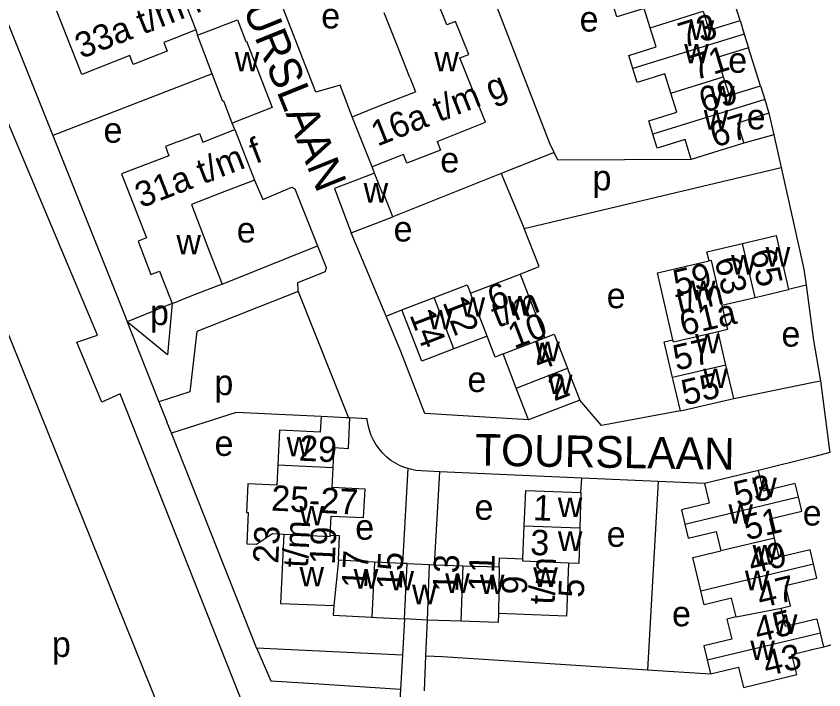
# Model space of a CAD drawing. Extents: x 157768 to 159790, y 387230 to 389604.
# Drawn here: x 158974.5 to 159101.6, y 388547.8 to 388653.9 of the extents above; entities that cross this region are included whole.
import ezdxf

# ---------------------------------------------------------------- set-up
doc = ezdxf.new("R2010")
doc.units = 0
for name, color, linetype in [('BLT_Basislijn', 7, 'Continuous'), ('BLT_Bebouwing', 7, 'Continuous'), ('BLT_Centroide', 7, 'Continuous'), ('BLT_Huisnummer', 7, 'Continuous'), ('BLT_Huisnummer_ tussenligend', 7, 'Continuous'), ('BLT_Huisnummer_reeks', 7, 'Continuous'), ('BLT_Onderdoorgang_en_onderverdeling', 7, 'Continuous'), ('BLT_Onderverdeling_panden', 7, 'Continuous'), ('BLT_Straatnaam', 7, 'Continuous')]:
    doc.layers.add(name, color=color, linetype=linetype)

msp = doc.modelspace()

# ---------------------------------------------------------------- linework, layer by layer
at = {"layer": 'BLT_Basislijn'}
for p, q in [((158975.41, 388598.44), (158950.82, 388659.43)), ((159088.44, 388653.26), (159086.52, 388659.29)), ((159002.77, 388651.76), (159003.01, 388650.93)), ((159091.64, 388642.95), (159089.77, 388648.96)), ((159005.34, 388644.82), (158980.23, 388635.11)), ((159092.99, 388638.62), (159093.75, 388635.21)), ((159008.89, 388636.05), (159008.48, 388637.08)), ((159093.75, 388635.21), (159089.01, 388633.92)), ((159093.75, 388635.21), (159094.91, 388630.07)), ((159059.17, 388632.44), (159050.84, 388629.12)), ((159030.89, 388629.21), (159030.5, 388630.17)), ((159054.46, 388620.46), (159094.91, 388630.07)), ((159050.84, 388629.12), (159033.75, 388622.32)), ((159050.84, 388629.12), (159054.46, 388620.46)), ((159032.7, 388606.68), (159027.21, 388619.8)), ((159006.91, 388611.69), (159021.92, 388617.72)), ((159018.88, 388610.52), (159026.78, 388590.64)), ((159098.84, 388611.52), (159096.09, 388610.84)), ((158999.03, 388608.64), (158991.95, 388605.75)), ((159032.7, 388606.68), (159035.21, 388607.64)), ((158991.95, 388605.75), (158996.95, 388593.17)), ((159002.84, 388530.38), (158975.41, 388598.44)), ((159014.42, 388534.86), (158990.84, 388594.44)), ((158996.95, 388593.17), (158998.19, 388590.03)), ((159029.74, 388590.48), (159027.02, 388590.62)), ((158998.92, 388588.2), (158998.19, 388590.03)), ((159012.33, 388554.4), (158998.92, 388588.2)), ((159035.33, 388567.71), (159036.18, 388582.64)), ((159041.17, 388582.15), (159038.23, 388582.28)), ((159040.32, 388567.5), (159041.17, 388582.15)), ((159063.53, 388581.16), (159041.17, 388582.15)), ((159063.35, 388578.86), (159063.53, 388581.16)), ((159075.53, 388580.63), (159063.53, 388581.16)), ((159075.53, 388580.63), (159073.85, 388550.95)), ((159082.83, 388580.31), (159075.53, 388580.63)), ((159035.61, 388558.98), (159035.29, 388553.31)), ((159038.99, 388553.14), (159039.24, 388558.77)), ((159101.61, 388554.58), (159106.75, 388556.02)), ((159012.33, 388554.4), (159035.29, 388553.31)), ((159035.29, 388553.31), (159034.99, 388547.91)), ((159038.74, 388547.65), (159038.99, 388553.14)), ((159073.85, 388550.95), (159083.79, 388550.31)), ((159034.99, 388547.91), (159034.89, 388546.16))]:
    msp.add_line(p, q, dxfattribs=at)
for points in [[(158950.84, 388687.85), (158954.88, 388684.09), (158959.44, 388678.9), (158964.71, 388671.4), (158968.22, 388665.11), (158980.23, 388635.11)], [(159027.37, 388638.09), (159025.46, 388643.08), (159021.67, 388641.95), (159015.34, 388658.16), (159018.75, 388659.99), (159017.68, 388662.73)], [(159059.17, 388632.44), (159058.5, 388633.85), (159049.42, 388657.38)], [(158990.84, 388594.44), (158987.97, 388593.09), (158984.04, 388602.54), (158987.26, 388603.67), (158971.63, 388640.73)], [(158980.23, 388635.11), (158991.55, 388606.75), (158991.95, 388605.75)], [(159080.76, 388631.36), (159059.73, 388631.26), (159059.17, 388632.44)], [(159094.91, 388630.07), (159098.5, 388614.04), (159098.84, 388611.52)], [(159011.97, 388628.09), (159013.31, 388625.05), (159017.86, 388626.99), (159018.34, 388626.71), (159021.92, 388617.72)], [(159053.8, 388613.3), (159056.8, 388614.49), (159054.46, 388620.46)], [(159021.92, 388617.72), (159023.25, 388614.31), (159023.1, 388613.67), (159018.75, 388611.9), (159018.8, 388610.74), (159018.88, 388610.52)], [(159018.88, 388610.52), (159002.93, 388604.24), (159001.8, 388594.76), (158996.95, 388593.17)], [(159098.84, 388611.52), (159100, 388602.84), (159101.02, 388597.05), (159101.1, 388596.48)], [(158999.03, 388608.64), (158998.27, 388600.56), (158991.95, 388605.75)], [(159055.15, 388590.3), (159038.79, 388591.33), (159035.03, 388601.11), (159032.7, 388606.68)], [(159087.44, 388593.69), (159100, 388596.26), (159101.1, 388596.48)], [(159101.1, 388596.48), (159102.52, 388585.49), (159102.57, 388585.19)], [(159079.04, 388591.73), (159066.64, 388589.44), (159063.2, 388593.41)], [(159022.46, 388590.84), (159009.09, 388591.47), (158998.92, 388588.2)], [(159036.18, 388582.64), (159035.74, 388582.77), (159034.95, 388583.09), (159034.2, 388583.48), (159033.48, 388583.94), (159032.82, 388584.46), (159032.2, 388585.05), (159031.65, 388585.69), (159031.15, 388586.38), (159030.72, 388587.11), (159030.37, 388587.88), (159030.09, 388588.68), (159029.88, 388589.5), (159029.75, 388590.34), (159029.74, 388590.48)], [(159102.57, 388585.19), (159100, 388584.52), (159091.33, 388582.35)], [(159038.23, 388582.28), (159037.38, 388582.36), (159036.55, 388582.53), (159036.18, 388582.64)], [(159012.33, 388554.4), (159014.56, 388549.19), (159020.52, 388548.81), (159034.99, 388547.91)], [(159038.99, 388553.14), (159041.57, 388553.02), (159073.85, 388550.95)]]:
    msp.add_lwpolyline(points, dxfattribs=at)
at = {"layer": 'BLT_Bebouwing'}
for p, q in [((159000, 388658.75), (159002.77, 388651.76)), ((159042.27, 388652.56), (159040.33, 388657.45)), ((159034.4, 388649.45), (159032.43, 388654.43)), ((159088.44, 388653.26), (159089.11, 388651.11)), ((159002.77, 388651.76), (159000, 388650.67)), ((159000, 388650.67), (158997.72, 388649.76)), ((159005.34, 388644.82), (159003.01, 388650.93)), ((159089.11, 388651.11), (159089.77, 388648.96)), ((159036.46, 388644.24), (159034.4, 388649.45)), ((159036.46, 388644.24), (159037.33, 388642.03)), ((159091.64, 388642.95), (159092.32, 388640.79)), ((159032.32, 388640.05), (159037.33, 388642.03)), ((159027.37, 388638.09), (159032.32, 388640.05)), ((159092.32, 388640.79), (159092.99, 388638.62)), ((159030.5, 388630.17), (159027.37, 388638.09)), ((159003.83, 388634.1), (159008.89, 388636.05)), ((159008.89, 388636.05), (159011.97, 388628.09)), ((159035.45, 388632.12), (159030.5, 388630.17)), ((159011.97, 388628.09), (159006.92, 388626.13)), ((159006.92, 388626.13), (159002.05, 388624.24)), ((159002.05, 388624.24), (159002.9, 388622.05)), ((159002.9, 388622.05), (159004.92, 388616.82)), ((159027.21, 388619.8), (159033.75, 388622.32)), ((159004.92, 388616.82), (159006.91, 388611.69)), ((158997.04, 388613.77), (158999.03, 388608.64)), ((159046, 388610.28), (159053.8, 388613.3)), ((159053.8, 388613.3), (159057.69, 388603.24)), ((159090.83, 388609.61), (159096.09, 388610.84)), ((159085.57, 388608.39), (159090.83, 388609.61)), ((158999.03, 388608.64), (159000, 388609.02)), ((159086.22, 388598.95), (159084.99, 388604.21)), ((159048.61, 388603.53), (159043.4, 388601.51)), ((159053.21, 388595.34), (159051.13, 388600.7)), ((159087.44, 388593.69), (159086.22, 388598.95)), ((159055.15, 388590.3), (159053.21, 388595.34)), ((159063.2, 388593.41), (159055.15, 388590.3)), ((159079.04, 388591.73), (159087.44, 388593.69)), ((159026.49, 388590.65), (159022.46, 388590.84)), ((159026.78, 388590.64), (159026.49, 388590.65)), ((159027.02, 388590.62), (159026.78, 388590.64)), ((159015.65, 388583.24), (159015.49, 388580.01)), ((159024.23, 388579.66), (159024.39, 388582.82)), ((159091.33, 388582.35), (159082.83, 388580.31)), ((159063.35, 388578.86), (159063.23, 388573.3)), ((159054.24, 388568.42), (159054.46, 388573.61)), ((159030.88, 388567.92), (159025.21, 388568.2)), ((159035.33, 388567.71), (159030.88, 388567.92)), ((159036.03, 388567.67), (159039.55, 388567.52)), ((159040.32, 388567.5), (159044.8, 388567.34)), ((159044.8, 388567.34), (159050.49, 388567.14)), ((159039.24, 388558.77), (159035.61, 388558.98)), ((159044.49, 388558.58), (159039.24, 388558.77)), ((159101.61, 388554.58), (159101.08, 388556.77)), ((159083.26, 388552.52), (159083.79, 388550.31))]:
    msp.add_line(p, q, dxfattribs=at)
for points in [[(159074.29, 388652.11), (159073.35, 388655.13), (159069.06, 388653.8), (159068.38, 388655.99)], [(158992.36, 388647.71), (158984.82, 388644.72), (158980.86, 388654.72)], [(159082.62, 388654.7), (159083.54, 388651.74), (159088.44, 388653.26)], [(159003.01, 388650.93), (159009.29, 388653.37), (159010.62, 388649.93), (159010.75, 388649.98), (159014.75, 388639.52), (159008.48, 388637.08)], [(159044.34, 388647.35), (159045.72, 388647.9), (159043.66, 388653.11), (159042.27, 388652.56)], [(159071.57, 388645.67), (159070.92, 388647.75), (159075.23, 388649.09), (159074.29, 388652.11)], [(158997.72, 388649.76), (158998.24, 388648.43), (158992.91, 388646.32), (158992.36, 388647.71)], [(159089.77, 388648.96), (159084.85, 388647.43), (159085.8, 388644.38)], [(159040.74, 388634.2), (159048.35, 388637.21), (159044.34, 388647.35)], [(159008.48, 388637.08), (159007.15, 388640.51), (159007.01, 388640.46), (159005.34, 388644.82)], [(159077.54, 388641.82), (159076.6, 388644.82), (159072.25, 388643.47), (159071.57, 388645.67)], [(159085.8, 388644.38), (159086.71, 388641.42), (159091.64, 388642.95)], [(159074.72, 388635.33), (159074.06, 388637.45), (159078.47, 388638.82), (159077.54, 388641.82)], [(159092.99, 388638.62), (159088.03, 388637.08), (159089.01, 388633.92)], [(159000, 388634.18), (159003.31, 388635.46), (159003.83, 388634.1)], [(159080.76, 388631.36), (159079.78, 388634.49), (159075.4, 388633.13), (159074.72, 388635.33)], [(159000, 388634.18), (158998.64, 388633.65), (158997.95, 388633.38), (158998.51, 388631.94)], [(159040.74, 388634.2), (159041.28, 388632.83), (159036, 388630.74), (159035.45, 388632.12)], [(159089.01, 388633.92), (159084.24, 388632.44), (159080.76, 388631.36)], [(158998.51, 388631.94), (158991.07, 388629.06), (158994.97, 388618.98)], [(159030.89, 388629.21), (159024.59, 388626.79), (159027.21, 388619.8)], [(159033.75, 388622.32), (159032.36, 388625.93), (159032.18, 388625.86), (159030.89, 388629.21)], [(159088.84, 388618.13), (159089.23, 388618.22), (159094.1, 388619.36), (159096.09, 388610.84)], [(158994.97, 388618.98), (158993.66, 388618.48), (158995.69, 388613.25), (158997.04, 388613.77)], [(159083.57, 388615.37), (159083.23, 388616.82), (159088.84, 388618.13)], [(159077.88, 388602.92), (159075.42, 388613.47), (159083.57, 388615.37)], [(159006.91, 388611.69), (159002.24, 388609.89), (159000, 388609.02)], [(159040.27, 388609.6), (159045.49, 388611.62), (159046, 388610.28)], [(159035.21, 388607.64), (159039.87, 388609.45), (159040.27, 388609.6)], [(159085.57, 388608.39), (159086.46, 388604.55), (159084.99, 388604.21)], [(159043.4, 388601.51), (159038.34, 388599.55), (159035.21, 388607.64)], [(159051.13, 388600.7), (159049.89, 388600.22), (159048.61, 388603.53)], [(159057.69, 388603.24), (159059.18, 388603.81), (159061.26, 388598.45)], [(159077.82, 388596.99), (159076.51, 388602.59), (159077.88, 388602.92)], [(159061.26, 388598.45), (159061.4, 388598.08), (159063.2, 388593.41)], [(159079.04, 388591.73), (159077.91, 388596.6), (159077.82, 388596.99)], [(159022.46, 388590.84), (159022.34, 388588.38), (159015.91, 388588.69), (159015.65, 388583.24)], [(159024.39, 388582.82), (159024.54, 388585.94), (159026.79, 388585.83), (159027.02, 388590.62)], [(159097.64, 388578.19), (159097.13, 388580.3), (159092.12, 388579.1), (159091.33, 388582.35)], [(159015.49, 388580.01), (159010.94, 388580.23), (159010.72, 388575.71), (159010.99, 388575.7), (159010.78, 388570.81)], [(159082.83, 388580.31), (159083.58, 388577.18), (159079.21, 388576.13), (159079.75, 388573.89)], [(159024.04, 388575.13), (159029.17, 388574.92), (159029.39, 388579.41), (159024.23, 388579.66)], [(159054.46, 388573.61), (159054.69, 388579.2), (159063.35, 388578.86)], [(159093.86, 388571.69), (159093.13, 388574.71), (159098.18, 388575.93), (159097.64, 388578.19)], [(159023.89, 388572.11), (159024.04, 388575.13)], [(159079.75, 388573.89), (159080.29, 388571.66), (159084.68, 388572.71), (159085.41, 388569.66)], [(159010.78, 388570.81), (159012.32, 388570.74), (159014.82, 388572.39), (159016.62, 388572.3)], [(159063.23, 388573.3), (159063.04, 388567.71), (159061.43, 388567.76)], [(159016.62, 388572.3), (159016.09, 388561.39), (159024.46, 388561.08)], [(159025.21, 388568.2), (159025.39, 388572.03), (159023.89, 388572.11)], [(159100.01, 388567.64), (159099.48, 388569.84), (159094.58, 388568.67), (159093.86, 388571.69)], [(159050.49, 388567.14), (159050.54, 388568.56), (159054.24, 388568.42)], [(159082.27, 388563.38), (159081.74, 388565.57), (159081.02, 388568.61), (159085.41, 388569.66)], [(159036.03, 388567.67), (159035.33, 388567.71)], [(159039.55, 388567.52), (159040.32, 388567.5)], [(159061.43, 388567.76), (159061.13, 388559.41), (159050.42, 388559.79)], [(159094.9, 388560.65), (159096.38, 388561.01), (159095.61, 388564.22), (159100, 388565.27), (159100.55, 388565.4), (159100.01, 388567.64)], [(159087.82, 388559.29), (159087.11, 388562.22), (159082.8, 388561.18), (159082.27, 388563.38)], [(159024.46, 388561.08), (159024.39, 388559.53), (159030.46, 388559.23)], [(159050.42, 388559.79), (159050.37, 388558.38), (159044.49, 388558.58)], [(159101.08, 388556.77), (159100.57, 388558.93), (159100, 388558.79), (159095.6, 388557.74), (159094.9, 388560.65)], [(159030.46, 388559.23), (159031.18, 388559.2), (159035.61, 388558.98)], [(159087.82, 388559.29), (159086.38, 388558.94), (159087.14, 388555.78), (159082.73, 388554.72), (159083.26, 388552.52)], [(159083.79, 388550.31), (159088.21, 388551.37), (159088.98, 388548.16), (159097.36, 388550.18), (159096.59, 388553.37), (159100, 388554.19), (159101.61, 388554.58)]]:
    msp.add_lwpolyline(points, dxfattribs=at)
at = {"layer": 'BLT_Onderdoorgang_en_onderverdeling'}
for points in [[(159035.61, 388558.98), (159036.03, 388567.67)], [(159039.24, 388558.77), (159039.55, 388567.52)]]:
    msp.add_lwpolyline(points, dxfattribs=at)
at = {"layer": 'BLT_Onderverdeling_panden'}
for p, q in [((159074.29, 388652.11), (159082.62, 388654.7)), ((159089.11, 388651.11), (159071.57, 388645.67)), ((159077.54, 388641.82), (159085.8, 388644.38)), ((159092.32, 388640.79), (159074.72, 388635.33)), ((159090.83, 388609.61), (159088.84, 388618.13)), ((159043.4, 388601.51), (159040.27, 388609.6)), ((159048.61, 388603.53), (159046, 388610.28)), ((159051.13, 388600.7), (159057.69, 388603.24)), ((159053.21, 388595.34), (159061.26, 388598.45)), ((159086.22, 388598.95), (159077.82, 388596.99)), ((159015.65, 388583.24), (159024.39, 388582.82)), ((159079.75, 388573.89), (159097.64, 388578.19)), ((159054.46, 388573.61), (159063.23, 388573.3)), ((159093.86, 388571.69), (159085.41, 388569.66)), ((159025.21, 388568.2), (159024.46, 388561.08)), ((159030.88, 388567.92), (159030.46, 388559.23)), ((159044.8, 388567.34), (159044.49, 388558.58)), ((159082.27, 388563.38), (159100.01, 388567.64)), ((159050.49, 388567.14), (159050.42, 388559.79)), ((159087.82, 388559.29), (159094.9, 388560.65)), ((159083.26, 388552.52), (159101.08, 388556.77))]:
    msp.add_line(p, q, dxfattribs=at)
for points in [[(159085.57, 388608.39), (159083.92, 388615.45), (159083.57, 388615.37)], [(159084.99, 388604.21), (159077.96, 388602.57), (159077.88, 388602.92)], [(159016.62, 388572.3), (159023.88, 388571.95), (159023.89, 388572.11)], [(159061.43, 388567.76), (159054.22, 388568.07), (159054.24, 388568.42)]]:
    msp.add_lwpolyline(points, dxfattribs=at)

# ---------------------------------------------------------------- texts
at = {"layer": 'BLT_Centroide'}
for s, p in [('e', (159022.5, 388652)), ('e', (159063.18, 388651.5)), ('w', (159080.5, 388650.19)), ('w', (159079.65, 388646.47)), ('w', (159008.88, 388645.23)), ('w', (159040.3, 388645.21)), ('e', (159086.58, 388645.01)), ('w', (159083.73, 388639.84)), ('w', (159082.73, 388636.06)), ('e', (159089.49, 388636.09)), ('e', (158988.22, 388633.99)), ('e', (159041.24, 388629.3)), ('p', (159065.21, 388626.48)), ('w', (159029.17, 388624.56)), ('e', (159009.2, 388618.27)), ('e', (159033.89, 388618.42)), ('w', (158999.7, 388616.39)), ('w', (159092.47, 388614.48)), ('w', (159087.03, 388613.22)), ('w', (159080.72, 388609.16)), ('e', (159067.44, 388607.91)), ('w', (159044.44, 388606.56)), ('w', (159051.84, 388606.75)), ('p', (158995.54, 388605.26)), ('w', (159039.3, 388604.58)), ('e', (159094.96, 388601.86)), ('w', (159081.37, 388600.78)), ('w', (159056.2, 388599.56)), ('e', (159045.52, 388594.71)), ('w', (159082.63, 388595.34)), ('p', (159005.68, 388594.22)), ('w', (159058.2, 388594.38)), ('e', (159005.7, 388584.64)), ('w', (159017.06, 388584.57)), ('w', (159090.35, 388578.12)), ('e', (159046.64, 388574.57)), ('w', (159059.75, 388574.99)), ('w', (159019.06, 388573.7)), ('w', (159086.61, 388573.94)), ('e', (159098.31, 388573.67)), ('e', (159027.85, 388571.44)), ('w', (159059.76, 388569.66)), ('e', (159067.44, 388570.32)), ('w', (159090.41, 388567.53)), ('w', (159019.08, 388564.08)), ('w', (159027.62, 388563.73)), ('w', (159033.25, 388563.45)), ('w', (159042.02, 388563.05)), ('w', (159055.88, 388564)), ('w', (159089.21, 388563.47)), ('w', (159047.48, 388562.86)), ('w', (159036.8, 388561.28)), ('e', (159077.73, 388557.79)), ('w', (159093.61, 388556.59)), ('p', (158980.09, 388552.97)), ('w', (159090.05, 388552.47))]:
    msp.add_text(s, height=4, dxfattribs=at).set_placement(p)
at = {"layer": 'BLT_Huisnummer'}
for s, rotation, p in [('71', 17.2576, (159081.37, 388643.8)), ('67', 17.2535, (159084.45, 388633.19)), ('65', 283.1464, (159089.98, 388616.8)), ('63', 283.1438, (159084.4, 388615.55)), ('12', 291.1352, (159041.56, 388608.86)), ('14', 291.1352, (159036.35, 388606.86)), ('57', 13.147, (159078.41, 388598.06)), ('4', 21.1354, (159056.78, 388598.01)), ('2', 21.1354, (159059.18, 388593.21)), ('55', 13.147, (159079.73, 388592.58)), ('29', 357.2433, (159018.93, 388583.91)), ('53', 13.5223, (159087.97, 388576.57)), ('1', 357.4731, (159055.79, 388574.53)), ('15', 87.2418, (159035.18, 388563.49)), ('13', 87.9786, (159044.05, 388563.13)), ('47', 13.5016, (159091.65, 388560.64)), ('43', 13.5138, (159092.61, 388549.88))]:
    msp.add_text(s, height=4, rotation=rotation, dxfattribs=at).set_placement(p)
at = {"layer": 'BLT_Huisnummer_ tussenligend'}
for s, rotation, p in [('73', 17.2576, (159079.46, 388648.87)), ('69', 17.2535, (159082.73, 388638.64)), ('51', 13.5016, (159089.49, 388571.33)), ('3', 357.9808, (159055.36, 388569.04)), ('49', 13.5016, (159090.29, 388565.99)), ('17', 87.2418, (159029.7, 388563.72)), ('11', 87.983, (159049.63, 388563.18)), ('45', 13.5138, (159091.24, 388555.23))]:
    msp.add_text(s, height=4, rotation=rotation, dxfattribs=at).set_placement(p)
at = {"layer": 'BLT_Huisnummer_reeks'}
for s, rotation, p in [('33a t/m f', 21.6006, (158984.72, 388647.17)), ('16a t/m g', 21.578, (159031.34, 388633.37)), ('31a t/m f', 21.1613, (158994.14, 388623.65)), ('59', 13.148, (159078.44, 388609.91)), ('6', 21.1363, (159049.64, 388607.39)), ('t/m', 13.148, (159078.85, 388606.99)), ('t/m', 21.1354, (159050.25, 388604.78)), ('61a', 13.1709, (159079.44, 388603.51)), ('10', 21.1354, (159052.87, 388601.49)), ('25-27', 357.2332, (159014.55, 388576.04)), ('t/m', 87.2404, (159020.4, 388566.96)), ('23', 87.2365, (159015.72, 388567.62)), ('19', 87.2404, (159024.62, 388567.46)), ('t/m', 87.983, (159059.23, 388561.18)), ('9', 87.983, (159054.87, 388562.74)), ('5', 87.9829, (159063.83, 388562.26))]:
    msp.add_text(s, height=4, rotation=rotation, dxfattribs=at).set_placement(p)
at = {"layer": 'BLT_Straatnaam'}
for rotation, p in [(292.0561, (159006.64, 388663.76)), (359.0561, (159046.69, 388583.12))]:
    msp.add_text('TOURSLAAN', height=5, rotation=rotation, dxfattribs=at).set_placement(p)

doc.saveas('drawing.dxf')
